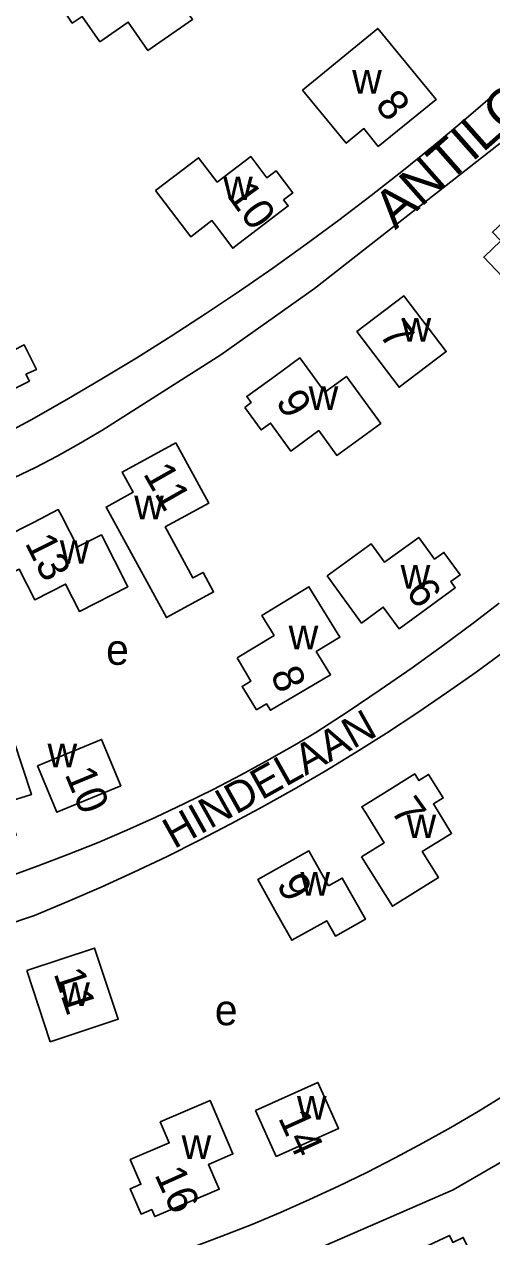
# Model space of a CAD drawing. Extents: x 162667 to 164645, y 379003 to 382150.
# Drawn here: x 163194.6 to 163255.6, y 380855.2 to 381013.5 of the extents above; entities that cross this region are included whole.
import ezdxf

# ---------------------------------------------------------------- set-up
doc = ezdxf.new("R2010")
doc.units = 0
for name, color, linetype in [('BLT_Basislijn', 7, 'Continuous'), ('BLT_Bebouwing', 7, 'Continuous'), ('BLT_Centroide', 7, 'Continuous'), ('BLT_Huisnummer', 7, 'Continuous'), ('BLT_Straatnaam', 7, 'Continuous'), ('BLT_Straatnaam_verkleind', 7, 'Continuous')]:
    doc.layers.add(name, color=color, linetype=linetype)

msp = doc.modelspace()

# ---------------------------------------------------------------- linework, layer by layer
at = {"layer": 'BLT_Basislijn'}
for points in [[(163195.49, 380961.9), (163200.12, 380964.52), (163204.71, 380967.22), (163209.26, 380969.98), (163213.76, 380972.81), (163218.23, 380975.71), (163222.65, 380978.68), (163227.02, 380981.71), (163231.35, 380984.81), (163235.63, 380987.97), (163239.86, 380991.19), (163244.05, 380994.48), (163248.18, 380997.84), (163252.26, 381001.25), (163256.3, 381004.72), (163259.65, 381007.7)], [(163256.65, 380997.97), (163232.43, 380979.05), (163220.23, 380970.38), (163204.68, 380960.48)], [(163161.73, 380949.52), (163164.69, 380950.14), (163167.64, 380950.84), (163170.56, 380951.62), (163173.46, 380952.47), (163176.35, 380953.4), (163179.2, 380954.41), (163182.03, 380955.49), (163184.83, 380956.65), (163187.59, 380957.88), (163190.32, 380959.18), (163193.02, 380960.56), (163195.49, 380961.9)], [(163156.78, 380943.33), (163159.92, 380943.81), (163163.05, 380944.38), (163166.17, 380945.03), (163169.27, 380945.75), (163172.35, 380946.55), (163175.4, 380947.43), (163178.44, 380948.38), (163181.45, 380949.42), (163184.43, 380950.52), (163187.38, 380951.7), (163190.31, 380952.96), (163193.2, 380954.29), (163196.06, 380955.68), (163198.88, 380957.16), (163201.66, 380958.7), (163204.4, 380960.31), (163204.68, 380960.48)], [(163195.93, 380897.17), (163200.28, 380898.98), (163204.6, 380900.85), (163208.88, 380902.81), (163213.14, 380904.83), (163217.35, 380906.93), (163221.53, 380909.1), (163225.68, 380911.33), (163229.78, 380913.64), (163233.85, 380916.02), (163237.87, 380918.47), (163241.85, 380920.98), (163245.79, 380923.56), (163249.68, 380926.21), (163253.53, 380928.93), (163257.33, 380931.71), (163261.09, 380934.55), (163264.79, 380937.46), (163266.81, 380939.08)], [(163232.61, 380921.04), (163236.84, 380923.8), (163241.04, 380926.61), (163245.18, 380929.5), (163249.28, 380932.45), (163253.34, 380935.47), (163256.55, 380937.94)], [(163177.92, 380897.71), (163180.58, 380898.45), (163184.57, 380899.63), (163188.53, 380900.88), (163192.47, 380902.21), (163196.38, 380903.62), (163200.26, 380905.1), (163204.12, 380906.66), (163207.94, 380908.29), (163211.73, 380910), (163215.49, 380911.77), (163219.21, 380913.62), (163222.9, 380915.54), (163226.55, 380917.53), (163230.16, 380919.59), (163232.61, 380921.04)], [(163164.29, 380891.16), (163167.15, 380891.28), (163170.01, 380891.49), (163172.86, 380891.77), (163175.69, 380892.14), (163178.52, 380892.58), (163181.34, 380893.11), (163184.14, 380893.71), (163186.92, 380894.39), (163189.68, 380895.14), (163192.42, 380895.98), (163195.13, 380896.89), (163195.93, 380897.17)], [(163212.55, 380852.43), (163216.46, 380853.8), (163220.34, 380855.25), (163224.19, 380856.77), (163228.02, 380858.37), (163231.81, 380860.04), (163235.57, 380861.78), (163239.29, 380863.6), (163242.98, 380865.49), (163246.63, 380867.44), (163250.24, 380869.47), (163253.82, 380871.57), (163257.35, 380873.74), (163260.84, 380875.97), (163264.29, 380878.27), (163267.69, 380880.64), (163271.04, 380883.07), (163274.35, 380885.57), (163277.61, 380888.13), (163280.82, 380890.75), (163283.97, 380893.43), (163286.61, 380895.76)], [(163213.87, 380845.36), (163250.55, 380861.33), (163266.96, 380870.8), (163283.92, 380884.02), (163287.01, 380885.7), (163290.52, 380885.2), (163300, 380875.23)]]:
    msp.add_lwpolyline(points, dxfattribs=at)
at = {"layer": 'BLT_Bebouwing'}
msp.add_line((163224.73, 380871.67), (163227.44, 380865.68), dxfattribs=at)
for points in [[(163209.08, 381024.96), (163216.55, 381014.17), (163210.72, 381010.14), (163208.15, 381013.84), (163204.44, 381011.27), (163202.15, 381014.57), (163200.83, 381013.69), (163198.84, 381016.69), (163200.12, 381017.54), (163199.55, 381018.36)], [(163230.87, 381004.96), (163240.71, 381013.01), (163248.31, 381003.72), (163240.78, 380997.59), (163238.89, 380999.93), (163236.59, 380998)], [(163211.68, 380991.84), (163217.33, 380996.12), (163219.75, 380992.94), (163224.13, 380996.26), (163226.24, 380993.48), (163227.45, 380994.39), (163229.62, 380991.53), (163228.42, 380990.61), (163229.03, 380989.82), (163222.59, 380984.93), (163221.79, 380984.29), (163219.68, 380987.12), (163219.07, 380987.91), (163216.29, 380985.79)], [(163178.59, 380972.17), (163184.95, 380975.3), (163186.72, 380971.71), (163191.66, 380974.15), (163193.21, 380970.99), (163194.57, 380971.66), (163196.16, 380968.45), (163194.79, 380967.83), (163195.24, 380966.94), (163187.08, 380962.88), (163185.08, 380966.91), (163181.94, 380965.36)], [(163223.34, 380963.51), (163224.18, 380964.13), (163223.6, 380964.94), (163227.35, 380967.61), (163230.55, 380969.96), (163231.13, 380969.14), (163233.78, 380965.5), (163236.61, 380967.56), (163241.09, 380961.42), (163235.36, 380957.24), (163233.01, 380960.47), (163229.36, 380957.81), (163226.71, 380961.46), (163225.49, 380960.57)], [(163214.36, 380958.88), (163207.33, 380955.05), (163208.78, 380952.42), (163205.26, 380950.5), (163213.12, 380936.05), (163219.29, 380939.41), (163217.9, 380941.96), (163216.57, 380941.24), (163212.97, 380947.9), (163218.67, 380951.02)], [(163234.1, 380941.53), (163239.84, 380945.7), (163241.6, 380943.28), (163246.05, 380946.52), (163248.12, 380943.68), (163249.34, 380944.57), (163251.46, 380941.62), (163250.24, 380940.76), (163250.83, 380939.95), (163243.48, 380934.59), (163241.42, 380937.42), (163238.59, 380935.35)], [(163222.38, 380930.8), (163227.17, 380933.72), (163225.58, 380936.33), (163231.73, 380940.09), (163235.76, 380933.5), (163232.69, 380931.62), (163234.55, 380928.59), (163226.7, 380923.95), (163226.19, 380924.79), (163224.89, 380924.01), (163223.01, 380927.06), (163224.16, 380927.77)], [(163182.44, 380912.57), (163187.64, 380914.19), (163186.46, 380917.97), (163193.17, 380920.07), (163195.51, 380912.96), (163192.18, 380911.91), (163192.48, 380910.96), (163193.52, 380907.64), (163192.57, 380907.34), (163184.83, 380904.91), (163184.54, 380905.85), (163183.11, 380905.41), (163182.05, 380908.81), (163183.48, 380909.26)], [(163196.31, 380916.68), (163201.7, 380918.91), (163204.66, 380920.14), (163207.16, 380914.1), (163198.82, 380910.64)], [(163238.59, 380904.81), (163241.56, 380906.66), (163239.18, 380910.49), (163238.62, 380911.35), (163241.6, 380913.18), (163245.54, 380915.63), (163246.07, 380914.78), (163247.35, 380915.57), (163249.25, 380912.51), (163247.97, 380911.72), (163250.35, 380907.88), (163246.52, 380905.5), (163248.63, 380902.11), (163242.61, 380898.36)], [(163194.92, 380889.98), (163197.96, 380880.67), (163206.83, 380883.6), (163203.75, 380892.9)], [(163212.31, 380870.21), (163218.83, 380872.99), (163221.81, 380866.01), (163218.6, 380864.62), (163220.02, 380861.4), (163219.08, 380861.01), (163211.6, 380857.83), (163211.21, 380858.75), (163209.82, 380858.15), (163208.4, 380861.46), (163209.79, 380862.05), (163208.41, 380865.28), (163213.49, 380867.45)], [(163241.94, 380845.41), (163245.1, 380846.91), (163243.16, 380850.98), (163242.69, 380851.88), (163245.89, 380853.38), (163250.06, 380855.36), (163250.5, 380854.46), (163251.86, 380855.11), (163253.4, 380851.85), (163252.04, 380851.2), (163253.97, 380847.13), (163249.9, 380845.19), (163251.61, 380841.58), (163245.2, 380838.54)]]:
    msp.add_lwpolyline(points, close=True, dxfattribs=at)
for points in [[(163263.98, 380981.59), (163267.61, 380985.03), (163261.3, 380991.7), (163255.68, 380986.38), (163256.75, 380985.25), (163254.53, 380983.14), (163258.59, 380978.86), (163260.81, 380980.96), (163261.99, 380979.71), (163263.98, 380981.59)], [(163247.15, 380974.09), (163249.65, 380970.8), (163243.5, 380966.13), (163241, 380969.42), (163237.98, 380973.4), (163244.12, 380978.07), (163247.15, 380974.09)], [(163190.92, 380944.93), (163192.27, 380945.61), (163191.83, 380946.47), (163195.87, 380948.53), (163199, 380950.17), (163199.49, 380949.29), (163201.53, 380945.28), (163204.65, 380946.86), (163208.09, 380940.09), (163201.77, 380936.87), (163199.96, 380940.43), (163195.94, 380938.39), (163193.9, 380942.4), (163192.55, 380941.72), (163190.92, 380944.93)], [(163234.28, 380901.03), (163231.73, 380905.58), (163225.05, 380901.83), (163227.5, 380897.47), (163229.5, 380893.91), (163234.05, 380896.47), (163235.18, 380894.46), (163239.1, 380896.65), (163236.07, 380902.04), (163234.28, 380901.03)], [(163227.44, 380865.68), (163235.6, 380869.35), (163233.55, 380873.91), (163232.9, 380875.35), (163224.73, 380871.67)]]:
    msp.add_lwpolyline(points, dxfattribs=at)

# ---------------------------------------------------------------- texts
at = {"layer": 'BLT_Centroide'}
for s, p in [('w', (163237.37, 381004.49)), ('w', (163220.53, 380990.59)), ('w', (163243.81, 380972.11)), ('w', (163231.69, 380963.19)), ('w', (163208.92, 380948.9)), ('w', (163199.21, 380943.09)), ('w', (163243.69, 380939.84)), ('w', (163229.08, 380931.91)), ('e', (163205.25, 380929.89)), ('w', (163197.61, 380916.51)), ('w', (163244.47, 380907.25)), ('w', (163230.61, 380899.75)), ('w', (163199.26, 380885.33)), ('e', (163219.44, 380882.82)), ('w', (163230.16, 380870.5)), ('w', (163215.11, 380865.36))]:
    msp.add_text(s, height=4, dxfattribs=at).set_placement(p)
at = {"layer": 'BLT_Huisnummer'}
for s, rotation, p in [('8', 309.5865, (163240.23, 381002.9)), ('10', 305.5865, (163220.92, 380991.23)), ('7', 307.2137, (163240.76, 380973.02)), ('9', 300.0164, (163227.32, 380964.35)), ('11', 299.6476, (163210.02, 380954.86)), ('13', 296.6476, (163194.59, 380945.81)), ('6', 304.3008, (163244.27, 380939.47)), ('8', 292.5291, (163226.66, 380928.71)), ('10', 292.5291, (163199.81, 380915.61)), ('7', 305.6731, (163242.28, 380910.82)), ('9', 299.3242, (163227.41, 380901.23)), ('11', 288.2066, (163198.38, 380889.59)), ('14', 294.2695, (163227.66, 380870.73)), ('16', 294.2533, (163211.52, 380863.33))]:
    msp.add_text(s, height=4, rotation=rotation, dxfattribs=at).set_placement(p)
at = {"layer": 'BLT_Straatnaam'}
msp.add_text('ANTILOPENLAAN', height=5, rotation=41.4496, dxfattribs=at).set_placement((163243, 380986.62))
at = {"layer": 'BLT_Straatnaam_verkleind'}
msp.add_text('HINDELAAN', height=4, rotation=29.2161, dxfattribs=at).set_placement((163214.14, 380905.79))

doc.saveas('drawing.dxf')
